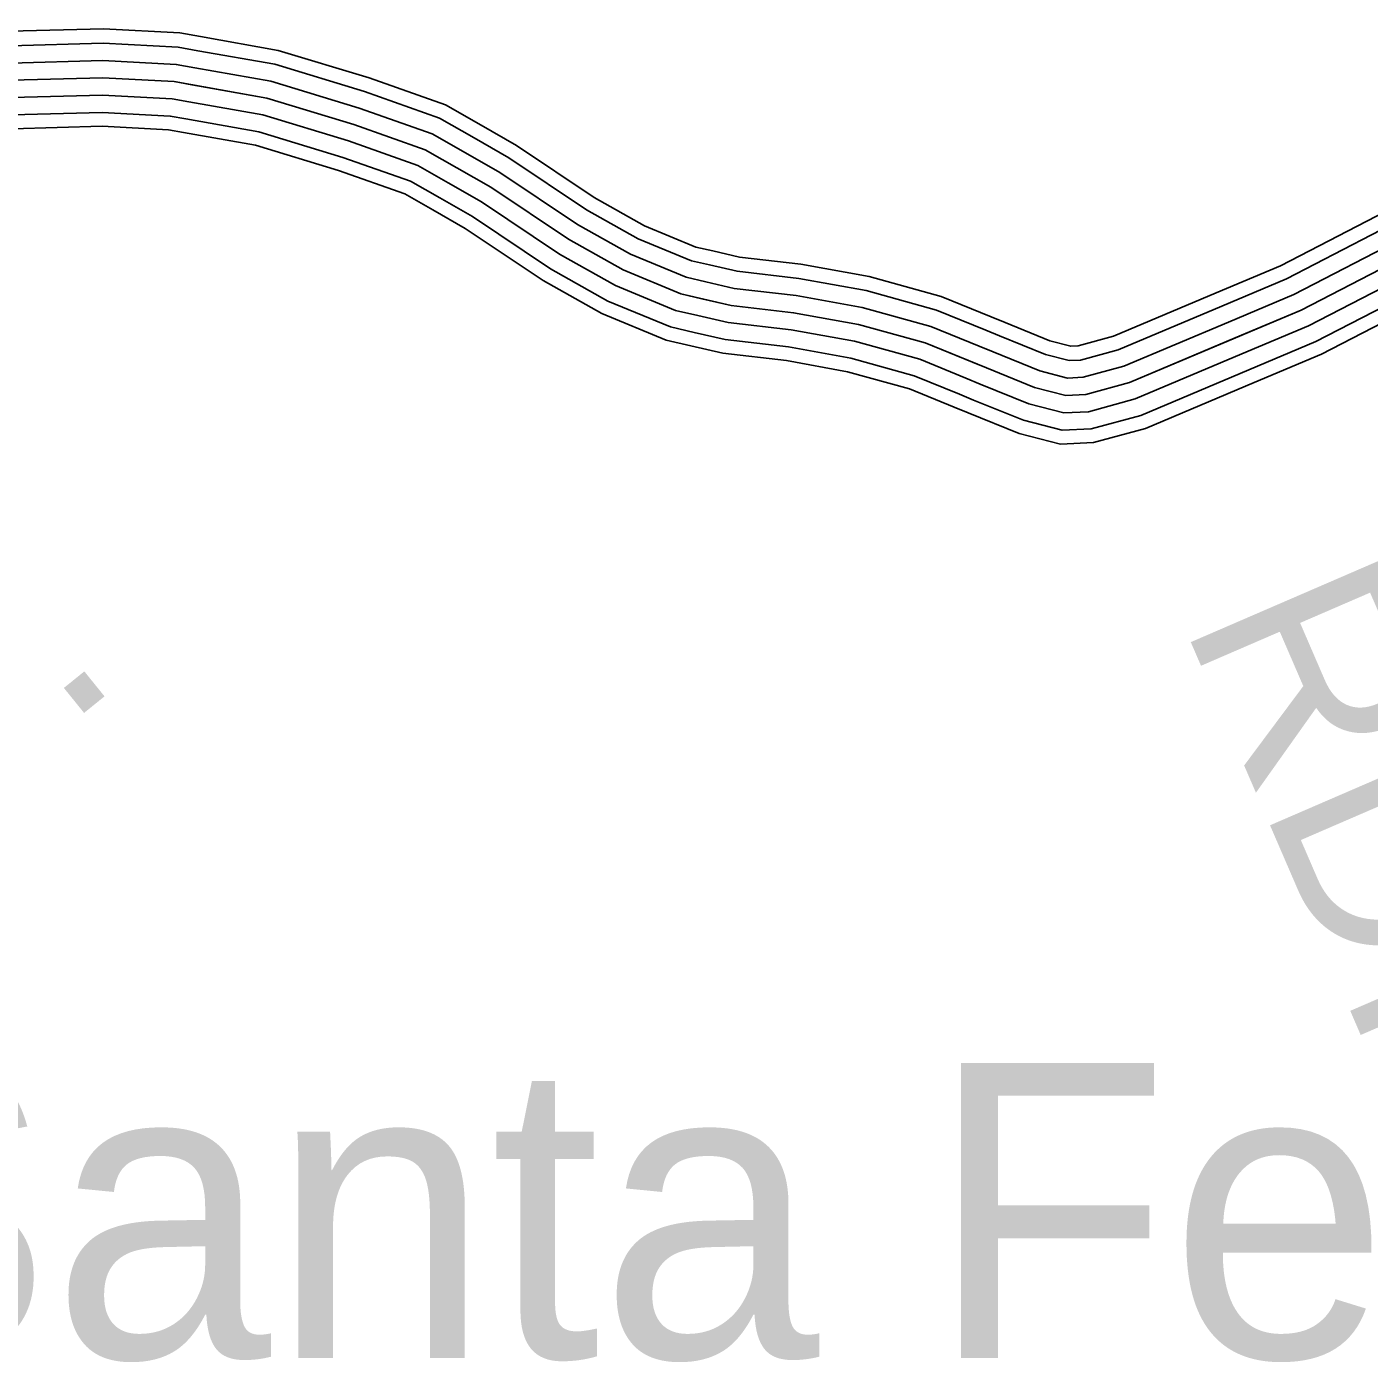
# Model space of a CAD drawing. Extents: x 1551132 to 1791609, y 378168 to 563823.
# Drawn here: x 1628504 to 1630907, y 512119 to 514509 of the extents above; entities that cross this region are included whole.
import ezdxf

# ---------------------------------------------------------------- set-up
doc = ezdxf.new("R2010")
doc.units = 0
for name, color, linetype in [('DESIGN - ROW - Right-of-Way and Easement Labels', 7, 'Continuous'), ('SURVEY - CONTOURS - Index with Text', 7, 'Continuous'), ('SURVEY - VEGETATION - Features with Text', 7, 'Continuous')]:
    doc.layers.add(name, color=color, linetype=linetype)

msp = doc.modelspace()

# ---------------------------------------------------------------- linework, layer by layer
at = {"layer": 'SURVEY - CONTOURS - Index with Text'}
for points in [[(1628338.101, 514509.36), (1628366.067, 514497.543), (1628401.358, 514499.868), (1628473.048, 514501.327), (1628640.494, 514506.085), (1628777.449, 514498.535), (1628814.323, 514491.993)], [(1628814.307, 514492.002), (1628953.67, 514467.293), (1629116.25, 514417.858), (1629253.188, 514369.474), (1629316.97, 514333.073)], [(1628328.085, 514485.676), (1628361.667, 514471.476), (1628402.467, 514474.168), (1628473.682, 514475.618), (1628640.153, 514480.351), (1628774.491, 514472.943), (1628809.832, 514466.676)], [(1628809.815, 514466.684), (1628947.662, 514442.242), (1629108.225, 514393.416), (1629242.447, 514345.998), (1629304.229, 514310.739)], [(1628316.01, 514457.117), (1628356.376, 514440.058), (1628403.808, 514443.192), (1628474.431, 514444.625), (1628639.744, 514449.325), (1628770.916, 514442.092), (1628804.424, 514436.15)], [(1628303.944, 514428.566), (1628351.076, 514408.641), (1628405.141, 514412.208), (1628475.19, 514413.633), (1628639.328, 514418.3), (1628767.341, 514411.241), (1628799.007, 514405.624)], [(1628475.19, 514413.633), (1628639.328, 514418.3), (1628767.341, 514411.241), (1628933.179, 514381.841), (1629088.867, 514334.498), (1629216.547, 514289.388), (1629334.044, 514222.328), (1629473.324, 514129.059), (1629570.905, 514074.183), (1629674.603, 514031.274), (1629764.476, 514010.506), (1629876.423, 513997.573), (1629992.312, 513976.589), (1630112.101, 513943.563), (1630221.773, 513898.604), (1630307.53, 513863.853), (1630363.437, 513849.369), (1630399.469, 513851.078), (1630477.701, 513872.47), (1630784.985, 514002.14), (1630979.956, 514102.693)], [(1628804.399, 514436.159), (1628940.42, 514412.041), (1629098.542, 514363.957), (1629229.497, 514317.689), (1629288.862, 514283.813)], [(1628291.877, 514400.016), (1628345.776, 514377.223), (1628406.475, 514381.224), (1628475.948, 514382.64), (1628638.911, 514387.274), (1628763.766, 514380.39), (1628793.591, 514375.099)], [(1628798.99, 514405.633), (1628933.179, 514381.841), (1629088.867, 514334.498), (1629216.547, 514289.388), (1629273.496, 514256.888)], [(1628279.803, 514371.457), (1628340.485, 514345.806), (1628407.816, 514350.248), (1628476.698, 514351.648), (1628638.503, 514356.248), (1628760.191, 514349.54), (1628788.182, 514344.573)], [(1628793.582, 514375.107), (1628925.937, 514351.64), (1629079.192, 514305.039), (1629203.598, 514261.088), (1629258.13, 514229.962)], [(1628270.178, 514348.689), (1628336.26, 514320.755), (1628408.883, 514325.547), (1628477.306, 514326.939), (1628638.169, 514331.514), (1628757.35, 514324.939), (1628783.866, 514320.239)], [(1628788.166, 514344.581), (1628918.696, 514321.439), (1629069.509, 514275.58), (1629190.648, 514232.779), (1629242.763, 514203.036)], [(1629316.953, 514333.081), (1629380.243, 514296.955), (1629519.29, 514203.845), (1629609.305, 514153.227), (1629701.427, 514115.109), (1629731.827, 514108.084)], [(1628783.849, 514320.247), (1628912.921, 514297.363), (1629061.801, 514252.087), (1629180.323, 514210.211), (1629230.514, 514181.569)], [(1629304.212, 514310.747), (1629366.702, 514275.08), (1629505.815, 514181.919), (1629598.046, 514130.051), (1629693.561, 514090.525), (1629726.035, 514083.025)], [(1629288.846, 514283.822), (1629350.369, 514248.704), (1629489.574, 514155.493), (1629584.48, 514102.117), (1629684.086, 514060.899), (1629719.052, 514052.824)], [(1629273.479, 514256.896), (1629334.044, 514222.328), (1629473.324, 514129.059), (1629570.905, 514074.183), (1629674.603, 514031.274), (1629712.077, 514022.615)], [(1629258.113, 514229.97), (1629317.72, 514195.953), (1629457.075, 514102.625), (1629557.331, 514046.249), (1629665.12, 514001.648), (1629705.102, 513992.406)], [(1629242.747, 514203.044), (1629301.387, 514169.577), (1629440.833, 514076.2), (1629543.764, 514018.315), (1629655.645, 513972.022), (1629698.119, 513962.205)], [(1629230.497, 514181.577), (1629288.37, 514148.551), (1629427.884, 514055.124), (1629532.94, 513996.048), (1629648.087, 513948.396), (1629692.552, 513938.121)], [(1630632.872, 514033.158), (1630747.778, 514081.651), (1630954.49, 514188.253), (1631011.88, 514194.154), (1631085.595, 514193.545), (1631156.076, 514140.669), (1631181.084, 514108.076)], [(1630642.863, 514009.465), (1630758.686, 514058.342), (1630961.956, 514163.169), (1631013.088, 514168.428), (1631076.928, 514167.895), (1631137.827, 514122.218), (1631160.676, 514092.418)], [(1630654.921, 513980.898), (1630771.835, 514030.241), (1630970.956, 514132.935), (1631014.555, 514137.419), (1631066.479, 514136.985), (1631115.819, 514099.968), (1631136.085, 514073.551)], [(1629731.802, 514108.084), (1629779.426, 514097.084), (1629889.281, 514084.392), (1630011.82, 514062.2), (1630140.492, 514026.724), (1630229.998, 513990.04)], [(1630666.971, 513952.339), (1630784.985, 514002.14), (1630979.956, 514102.693), (1631016.013, 514106.401), (1631056.029, 514106.068), (1631093.811, 514077.726), (1631111.486, 514054.683)], [(1629726.018, 514083.025), (1629775.042, 514071.7), (1629885.515, 514058.933), (1630006.103, 514037.099), (1630132.167, 514002.348), (1630220.248, 513966.239)], [(1630679.021, 513923.78), (1630798.135, 513974.039), (1630988.955, 514072.45), (1631017.471, 514075.384), (1631045.579, 514075.151), (1631071.803, 514055.483), (1631086.886, 514035.816)], [(1629719.035, 514052.824), (1629769.759, 514041.099), (1629880.965, 514028.257), (1629999.204, 514006.848), (1630122.134, 513972.956), (1630208.49, 513937.555)], [(1630691.079, 513895.212), (1630811.284, 513945.939), (1630997.955, 514042.216), (1631018.938, 514044.375), (1631035.129, 514044.241), (1631049.796, 514033.233), (1631062.295, 514016.949)], [(1629712.06, 514022.615), (1629764.476, 514010.506), (1629876.423, 513997.573), (1629992.312, 513976.589), (1630112.101, 513943.563), (1630196.732, 513908.871)], [(1630220.24, 513966.247), (1630245.173, 513956.022), (1630327.029, 513922.846), (1630369.886, 513911.746), (1630389.711, 513912.688), (1630457.384, 513931.188), (1630642.888, 514009.474)], [(1630229.99, 513990.04), (1630254.881, 513979.831), (1630335.121, 513947.322), (1630372.561, 513937.622), (1630385.661, 513938.238), (1630448.96, 513955.547), (1630632.889, 514033.166)], [(1630700.687, 513872.445), (1630821.768, 513923.538), (1631005.13, 514018.107), (1631020.096, 514019.649), (1631026.796, 514019.591), (1631032.254, 514015.499), (1631042.679, 514001.899)], [(1629705.086, 513992.406), (1629759.193, 513979.914), (1629871.882, 513966.889), (1629985.421, 513946.33), (1630102.068, 513914.171), (1630184.974, 513880.187)], [(1629698.102, 513962.205), (1629753.909, 513949.313), (1629867.332, 513936.213), (1629978.521, 513916.079), (1630092.035, 513884.778), (1630173.216, 513851.503)], [(1630208.474, 513937.563), (1630233.473, 513927.313), (1630317.279, 513893.354), (1630366.662, 513880.562), (1630394.586, 513881.879), (1630467.543, 513901.829), (1630654.938, 513980.906)], [(1629692.544, 513938.121), (1629749.693, 513924.921), (1629863.707, 513911.746), (1629973.029, 513891.954), (1630084.035, 513861.344), (1630163.841, 513828.635)], [(1630196.716, 513908.879), (1630221.773, 513898.604), (1630307.53, 513863.853), (1630363.437, 513849.369), (1630399.469, 513851.078), (1630477.701, 513872.47), (1630666.988, 513952.347)], [(1630184.957, 513880.195), (1630210.074, 513869.895), (1630297.78, 513834.352), (1630360.212, 513818.177), (1630404.352, 513820.277), (1630487.859, 513843.111), (1630679.038, 513923.788)], [(1630173.191, 513851.511), (1630198.374, 513841.186), (1630288.03, 513804.86), (1630356.987, 513786.993), (1630409.227, 513789.468), (1630498.017, 513813.752), (1630691.087, 513895.221)], [(1630163.816, 513828.644), (1630189.041, 513818.302), (1630280.255, 513781.334), (1630354.412, 513762.125), (1630413.119, 513764.909), (1630506.117, 513790.335), (1630700.704, 513872.453)]]:
    msp.add_lwpolyline(points, dxfattribs=at)

# ---------------------------------------------------------------- texts
at = {"layer": 'DESIGN - ROW - Right-of-Way and Easement Labels'}
for height, rotation, p in [(370.0065, 293.389081, (1630571.34, 513445.008)), (369.9987, 38.978447, (1628015.353, 512803.088))]:
    msp.add_text('RD.', height=height, rotation=rotation, dxfattribs=at).set_placement(p)
at = {"layer": 'SURVEY - VEGETATION - Features with Text'}
msp.add_text('Santa Fe', height=527.9876, rotation=0.000033, dxfattribs=at).set_placement((1628077.165, 512126.099))

doc.saveas('drawing.dxf')
